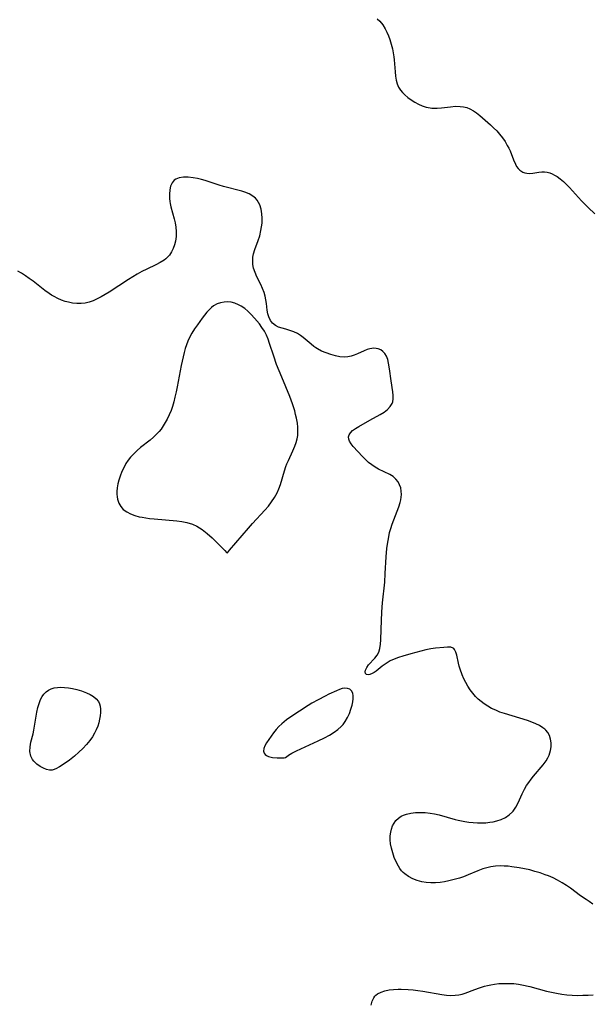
# Model space of a CAD drawing. Header units: metres. Extents: x 1073367 to 1082519, y 1569854 to 1574957.
# Tile 564 of 656: x 1078397 to 1078594, y 1573249 to 1573586. Entities that reach past the tile are written whole.
import ezdxf

# ---------------------------------------------------------------- set-up
doc = ezdxf.new("R2010")
doc.units = ezdxf.units.M
doc.layers.add('CGG_CurvaNivelLidar_v1', color=253, linetype='Continuous', lineweight=30)

msp = doc.modelspace()

# ---------------------------------------------------------------- linework, layer by layer
at = {"layer": 'CGG_CurvaNivelLidar_v1'}
for p, q in [((1078519.8336, 1573586.4627, 71.5), (1078520.756, 1573585.6415, 71.5)), ((1078520.756, 1573585.6415, 71.5), (1078521.743, 1573584.433, 71.5)), ((1078521.743, 1573584.433, 71.5), (1078522.5845, 1573583.0549, 71.5)), ((1078522.5845, 1573583.0549, 71.5), (1078523.1652, 1573581.8703, 71.5)), ((1078523.1652, 1573581.8703, 71.5), (1078523.6841, 1573580.6262, 71.5)), ((1078523.6841, 1573580.6262, 71.5), (1078524.1533, 1573579.339, 71.5)), ((1078524.1533, 1573579.339, 71.5), (1078524.6501, 1573577.7876, 71.5)), ((1078524.6501, 1573577.7876, 71.5), (1078525.0762, 1573576.2051, 71.5)), ((1078525.0762, 1573576.2051, 71.5), (1078525.3684, 1573574.8464, 71.5)), ((1078525.3684, 1573574.8464, 71.5), (1078525.5883, 1573573.4764, 71.5)), ((1078525.5883, 1573573.4764, 71.5), (1078525.7094, 1573572.3805, 71.5)), ((1078525.7094, 1573572.3805, 71.5), (1078525.9954, 1573568.2644, 71.5)), ((1078525.9954, 1573568.2644, 71.5), (1078526.1417, 1573566.8041, 71.5)), ((1078526.1417, 1573566.8041, 71.5), (1078526.3663, 1573565.4441, 71.5)), ((1078526.3663, 1573565.4441, 71.5), (1078526.7266, 1573564.1525, 71.5)), ((1078526.7266, 1573564.1525, 71.5), (1078527.2012, 1573563.0728, 71.5)), ((1078527.2012, 1573563.0728, 71.5), (1078527.8164, 1573562.0673, 71.5)), ((1078527.8164, 1573562.0673, 71.5), (1078528.5131, 1573561.1911, 71.5)), ((1078528.5131, 1573561.1911, 71.5), (1078529.3052, 1573560.3818, 71.5)), ((1078529.3052, 1573560.3818, 71.5), (1078530.3639, 1573559.4876, 71.5)), ((1078530.3639, 1573559.4876, 71.5), (1078531.509, 1573558.6747, 71.5)), ((1078531.509, 1573558.6747, 71.5), (1078532.7167, 1573557.9373, 71.5)), ((1078532.7167, 1573557.9373, 71.5), (1078533.9912, 1573557.2658, 71.5)), ((1078533.9912, 1573557.2658, 71.5), (1078535.3016, 1573556.6899, 71.5)), ((1078535.3016, 1573556.6899, 71.5), (1078536.6421, 1573556.234, 71.5)), ((1078536.6421, 1573556.234, 71.5), (1078538.0092, 1573555.9292, 71.5)), ((1078538.0092, 1573555.9292, 71.5), (1078538.5383, 1573555.8604, 71.5)), ((1078538.5383, 1573555.8604, 71.5), (1078538.8427, 1573555.8342, 71.5)), ((1078538.8427, 1573555.8342, 71.5), (1078540.3604, 1573555.8251, 71.5)), ((1078540.3604, 1573555.8251, 71.5), (1078541.8949, 1573555.9582, 71.5)), ((1078541.8949, 1573555.9582, 71.5), (1078544.9841, 1573556.3589, 71.5)), ((1078544.9841, 1573556.3589, 71.5), (1078546.6336, 1573556.4934, 71.5)), ((1078546.6336, 1573556.4934, 71.5), (1078548.2612, 1573556.4708, 71.5)), ((1078548.2612, 1573556.4708, 71.5), (1078549.4313, 1573556.3124, 71.5)), ((1078549.4313, 1573556.3124, 71.5), (1078550.5682, 1573556.0243, 71.5)), ((1078550.5682, 1573556.0243, 71.5), (1078551.6594, 1573555.602, 71.5)), ((1078551.6594, 1573555.602, 71.5), (1078552.8121, 1573554.9732, 71.5)), ((1078552.8121, 1573554.9732, 71.5), (1078553.9171, 1573554.2132, 71.5)), ((1078553.9171, 1573554.2132, 71.5), (1078554.999, 1573553.3631, 71.5)), ((1078554.999, 1573553.3631, 71.5), (1078556.9031, 1573551.7361, 71.5)), ((1078556.9031, 1573551.7361, 71.5), (1078558.6343, 1573550.1727, 71.5)), ((1078558.6343, 1573550.1727, 71.5), (1078559.736, 1573549.1278, 71.5)), ((1078559.736, 1573549.1278, 71.5), (1078560.8023, 1573548.0482, 71.5)), ((1078560.8023, 1573548.0482, 71.5), (1078561.8113, 1573546.9214, 71.5)), ((1078561.8113, 1573546.9214, 71.5), (1078562.7785, 1573545.6893, 71.5)), ((1078562.7785, 1573545.6893, 71.5), (1078563.6577, 1573544.4052, 71.5)), ((1078563.6577, 1573544.4052, 71.5), (1078564.4452, 1573543.0824, 71.5)), ((1078564.4452, 1573543.0824, 71.5), (1078564.9312, 1573542.1543, 71.5)), ((1078564.9312, 1573542.1543, 71.5), (1078565.3692, 1573541.2189, 71.5)), ((1078565.3692, 1573541.2189, 71.5), (1078566.6089, 1573538.0942, 71.5)), ((1078566.6089, 1573538.0942, 71.5), (1078567.2341, 1573536.6682, 71.5)), ((1078567.2341, 1573536.6682, 71.5), (1078567.6501, 1573535.9097, 71.5)), ((1078567.6501, 1573535.9097, 71.5), (1078568.1155, 1573535.2286, 71.5)), ((1078568.1155, 1573535.2286, 71.5), (1078568.7142, 1573534.5709, 71.5)), ((1078568.7142, 1573534.5709, 71.5), (1078569.7356, 1573533.88, 71.5)), ((1078569.7356, 1573533.88, 71.5), (1078570.4031, 1573533.6462, 71.5)), ((1078570.4031, 1573533.6462, 71.5), (1078571.1121, 1573533.5247, 71.5)), ((1078571.1121, 1573533.5247, 71.5), (1078572.1187, 1573533.5071, 71.5)), ((1078572.1187, 1573533.5071, 71.5), (1078573.1573, 1573533.6099, 71.5)), ((1078573.1573, 1573533.6099, 71.5), (1078575.2309, 1573533.9635, 71.5)), ((1078575.2309, 1573533.9635, 71.5), (1078576.2627, 1573534.0879, 71.5)), ((1078576.2627, 1573534.0879, 71.5), (1078577.2053, 1573534.0924, 71.5)), ((1078577.2053, 1573534.0924, 71.5), (1078578.1522, 1573533.9643, 71.5)), ((1078578.1522, 1573533.9643, 71.5), (1078578.9745, 1573533.7291, 71.5)), ((1078578.9745, 1573533.7291, 71.5), (1078579.7921, 1573533.3933, 71.5)), ((1078579.7921, 1573533.3933, 71.5), (1078580.6573, 1573532.9466, 71.5)), ((1078449.542, 1573530.2752, 71), (1078449.0484, 1573529.1363, 71)), ((1078450.2578, 1573531.1699, 71), (1078449.542, 1573530.2752, 71)), ((1078450.7926, 1573531.5495, 71), (1078450.2578, 1573531.1699, 71)), ((1078452.0193, 1573532.0001, 71), (1078450.7926, 1573531.5495, 71)), ((1078453.4604, 1573532.1788, 71), (1078452.0193, 1573532.0001, 71)), ((1078455.0514, 1573532.1578, 71), (1078453.4604, 1573532.1788, 71)), ((1078456.7413, 1573531.9906, 71), (1078455.0514, 1573532.1578, 71)), ((1078458.3078, 1573531.7355, 71), (1078456.7413, 1573531.9906, 71)), ((1078459.5875, 1573531.4394, 71), (1078458.3078, 1573531.7355, 71)), ((1078460.8799, 1573531.0759, 71), (1078459.5875, 1573531.4394, 71)), ((1078465.7509, 1573529.515, 71), (1078460.8799, 1573531.0759, 71)), ((1078580.6573, 1573532.9466, 71.5), (1078581.5158, 1573532.4171, 71.5)), ((1078581.5158, 1573532.4171, 71.5), (1078582.6125, 1573531.6178, 71.5)), ((1078582.6125, 1573531.6178, 71.5), (1078583.6855, 1573530.7131, 71.5)), ((1078583.6855, 1573530.7131, 71.5), (1078584.7326, 1573529.7219, 71.5)), ((1078448.7473, 1573527.8192, 71), (1078448.6224, 1573526.3768, 71)), ((1078449.0484, 1573529.1363, 71), (1078448.7473, 1573527.8192, 71)), ((1078467.2384, 1573529.0698, 71), (1078465.7509, 1573529.515, 71)), ((1078473.429, 1573527.4174, 71), (1078467.2384, 1573529.0698, 71)), ((1078474.4388, 1573527.0935, 71), (1078473.429, 1573527.4174, 71)), ((1078475.9471, 1573526.4925, 71), (1078474.4388, 1573527.0935, 71)), ((1078584.7326, 1573529.7219, 71.5), (1078585.7664, 1573528.647, 71.5)), ((1078585.7664, 1573528.647, 71.5), (1078589.8382, 1573524.1134, 71.5)), ((1078448.6224, 1573526.3768, 71), (1078448.6697, 1573524.8523, 71)), ((1078448.6697, 1573524.8523, 71), (1078448.7879, 1573523.8732, 71)), ((1078448.7879, 1573523.8732, 71), (1078448.9114, 1573523.1691, 71)), ((1078477.2869, 1573525.7322, 71), (1078475.9471, 1573526.4925, 71)), ((1078478.0969, 1573525.0675, 71), (1078477.2869, 1573525.7322, 71)), ((1078478.7768, 1573524.2913, 71), (1078478.0969, 1573525.0675, 71)), ((1078479.2285, 1573523.5717, 71), (1078478.7768, 1573524.2913, 71)), ((1078479.588, 1573522.7894, 71), (1078479.2285, 1573523.5717, 71)), ((1078589.8382, 1573524.1134, 71.5), (1078592.1116, 1573521.8221, 71.5)), ((1078448.9114, 1573523.1691, 71), (1078449.1561, 1573522.0794, 71)), ((1078449.1561, 1573522.0794, 71), (1078450.2835, 1573517.9563, 71)), ((1078480.0461, 1573521.2204, 71), (1078479.588, 1573522.7894, 71)), ((1078480.2951, 1573519.7037, 71), (1078480.0461, 1573521.2204, 71)), ((1078592.1116, 1573521.8221, 71.5), (1078594.484, 1573519.6024, 71.5)), ((1078450.2835, 1573517.9563, 71), (1078450.6072, 1573516.5606, 71)), ((1078450.6072, 1573516.5606, 71), (1078450.8523, 1573515.0844, 71)), ((1078480.4081, 1573518.1195, 71), (1078480.2951, 1573519.7037, 71)), ((1078480.3786, 1573516.4951, 71), (1078480.4081, 1573518.1195, 71)), ((1078450.8523, 1573515.0844, 71), (1078450.9833, 1573513.611, 71)), ((1078450.9833, 1573513.611, 71), (1078450.974, 1573511.928, 71)), ((1078479.5967, 1573512.1615, 71), (1078480.0312, 1573513.9264, 71)), ((1078480.0312, 1573513.9264, 71), (1078480.2491, 1573515.2107, 71)), ((1078480.2491, 1573515.2107, 71), (1078480.3786, 1573516.4951, 71)), ((1078450.7696, 1573510.2945, 71), (1078450.4338, 1573508.9904, 71)), ((1078450.974, 1573511.928, 71), (1078450.7696, 1573510.2945, 71)), ((1078477.9658, 1573507.4352, 71), (1078479.0769, 1573510.5297, 71)), ((1078479.0769, 1573510.5297, 71), (1078479.5967, 1573512.1615, 71)), ((1078449.3562, 1573506.5878, 71), (1078448.6331, 1573505.5185, 71)), ((1078449.9584, 1573507.7506, 71), (1078449.3562, 1573506.5878, 71)), ((1078450.4338, 1573508.9904, 71), (1078449.9584, 1573507.7506, 71)), ((1078477.5198, 1573505.9458, 71), (1078477.9658, 1573507.4352, 71)), ((1078446.8328, 1573503.7812, 71), (1078445.4799, 1573502.9244, 71)), ((1078447.3876, 1573504.2138, 71), (1078446.8328, 1573503.7812, 71)), ((1078448.153, 1573504.9457, 71), (1078447.3876, 1573504.2138, 71)), ((1078448.6331, 1573505.5185, 71), (1078448.153, 1573504.9457, 71)), ((1078477.1905, 1573503.5785, 71), (1078477.2888, 1573504.7625, 71)), ((1078477.252, 1573502.2995, 71), (1078477.1905, 1573503.5785, 71)), ((1078477.2888, 1573504.7625, 71), (1078477.5198, 1573505.9458, 71)), ((1078397.925, 1573499.3109, 71), (1078396.7446, 1573499.9845, 71)), ((1078439.1433, 1573499.8629, 71), (1078437.6165, 1573499.0164, 71)), ((1078440.8685, 1573500.7167, 71), (1078439.1433, 1573499.8629, 71)), ((1078444.0061, 1573502.1641, 71), (1078440.8685, 1573500.7167, 71)), ((1078445.4799, 1573502.9244, 71), (1078444.0061, 1573502.1641, 71)), ((1078477.4866, 1573501.0462, 71), (1078477.252, 1573502.2995, 71)), ((1078477.9907, 1573499.5536, 71), (1078477.4866, 1573501.0462, 71)), ((1078399.2845, 1573498.4418, 71), (1078397.925, 1573499.3109, 71)), ((1078400.6091, 1573497.5076, 71), (1078399.2845, 1573498.4418, 71)), ((1078401.9099, 1573496.53, 71), (1078400.6091, 1573497.5076, 71)), ((1078405.9066, 1573493.4307, 71), (1078401.9099, 1573496.53, 71)), ((1078434.6083, 1573497.1504, 71), (1078428.0139, 1573492.803, 71)), ((1078436.1066, 1573498.1054, 71), (1078434.6083, 1573497.1504, 71)), ((1078437.6165, 1573499.0164, 71), (1078436.1066, 1573498.1054, 71)), ((1078478.6497, 1573498.0895, 71), (1078477.9907, 1573499.5536, 71)), ((1078479.9712, 1573495.4206, 71), (1078478.6497, 1573498.0895, 71)), ((1078407.4132, 1573492.3493, 71), (1078405.9066, 1573493.4307, 71)), ((1078480.5863, 1573494.0875, 71), (1078479.9712, 1573495.4206, 71)), ((1078481.106, 1573492.7291, 71), (1078480.5863, 1573494.0875, 71)), ((1078408.2518, 1573491.7991, 71), (1078407.4132, 1573492.3493, 71)), ((1078409.1076, 1573491.2884, 71), (1078408.2518, 1573491.7991, 71)), ((1078410.3628, 1573490.643, 71), (1078409.1076, 1573491.2884, 71)), ((1078411.653, 1573490.0927, 71), (1078410.3628, 1573490.643, 71)), ((1078412.9692, 1573489.6359, 71), (1078411.653, 1573490.0927, 71)), ((1078414.0271, 1573489.3417, 71), (1078412.9692, 1573489.6359, 71)), ((1078422.5368, 1573489.8848, 71), (1078421.1739, 1573489.414, 71)), ((1078423.9296, 1573490.4938, 71), (1078422.5368, 1573489.8848, 71)), ((1078425.304, 1573491.1987, 71), (1078423.9296, 1573490.4938, 71)), ((1078426.6643, 1573491.975, 71), (1078425.304, 1573491.1987, 71)), ((1078428.0139, 1573492.803, 71), (1078426.6643, 1573491.975, 71)), ((1078481.452, 1573491.4864, 71), (1078481.106, 1573492.7291, 71)), ((1078481.7007, 1573490.2289, 71), (1078481.452, 1573491.4864, 71)), ((1078481.8764, 1573488.9758, 71), (1078481.7007, 1573490.2289, 71)), ((1078415.482, 1573489.0451, 71), (1078414.0271, 1573489.3417, 71)), ((1078416.9429, 1573488.8866, 71), (1078415.482, 1573489.0451, 71)), ((1078418.4022, 1573488.893, 71), (1078416.9429, 1573488.8866, 71)), ((1078419.7943, 1573489.076, 71), (1078418.4022, 1573488.893, 71)), ((1078421.1739, 1573489.414, 71), (1078419.7943, 1573489.076, 71)), ((1078462.3431, 1573486.8966, 71), (1078461.4964, 1573485.9723, 71)), ((1078463.0255, 1573487.5416, 71), (1078462.3431, 1573486.8966, 71)), ((1078463.7466, 1573488.0966, 71), (1078463.0255, 1573487.5416, 71)), ((1078465.0346, 1573488.7788, 71), (1078463.7466, 1573488.0966, 71)), ((1078466.1779, 1573489.1708, 71), (1078465.0346, 1573488.7788, 71)), ((1078467.3726, 1573489.4099, 71), (1078466.1779, 1573489.1708, 71)), ((1078468.5978, 1573489.4743, 71), (1078467.3726, 1573489.4099, 71)), ((1078469.8648, 1573489.3387, 71), (1078468.5978, 1573489.4743, 71)), ((1078471.1236, 1573489.0178, 71), (1078469.8648, 1573489.3387, 71)), ((1078472.354, 1573488.5325, 71), (1078471.1236, 1573489.0178, 71)), ((1078473.2868, 1573488.0399, 71), (1078472.354, 1573488.5325, 71)), ((1078474.4516, 1573487.2359, 71), (1078473.2868, 1573488.0399, 71)), ((1078475.559, 1573486.2907, 71), (1078474.4516, 1573487.2359, 71)), ((1078476.7209, 1573485.1462, 71), (1078475.559, 1573486.2907, 71)), ((1078482.143, 1573486.6171, 71), (1078481.8764, 1573488.9758, 71)), ((1078482.3576, 1573485.4395, 71), (1078482.143, 1573486.6171, 71)), ((1078459.8529, 1573483.8921, 71), (1078458.2346, 1573481.6317, 71)), ((1078460.6682, 1573484.9631, 71), (1078459.8529, 1573483.8921, 71)), ((1078461.4964, 1573485.9723, 71), (1078460.6682, 1573484.9631, 71)), ((1078477.8393, 1573483.9183, 71), (1078476.7209, 1573485.1462, 71)), ((1078479.4727, 1573481.9274, 71), (1078477.8393, 1573483.9183, 71)), ((1078482.6858, 1573484.3337, 71), (1078482.3576, 1573485.4395, 71)), ((1078483.2631, 1573483.154, 71), (1078482.6858, 1573484.3337, 71)), ((1078484.0317, 1573482.1553, 71), (1078483.2631, 1573483.154, 71)), ((1078457.2732, 1573480.2152, 71), (1078456.3622, 1573478.7567, 71)), ((1078458.2346, 1573481.6317, 71), (1078457.2732, 1573480.2152, 71)), ((1078480.3718, 1573480.6988, 71), (1078479.4727, 1573481.9274, 71)), ((1078481.1908, 1573479.4254, 71), (1078480.3718, 1573480.6988, 71)), ((1078481.9005, 1573478.0968, 71), (1078481.1908, 1573479.4254, 71)), ((1078484.9745, 1573481.3863, 71), (1078484.0317, 1573482.1553, 71)), ((1078486.0579, 1573480.8796, 71), (1078484.9745, 1573481.3863, 71)), ((1078487.2581, 1573480.5201, 71), (1078486.0579, 1573480.8796, 71)), ((1078488.537, 1573480.1811, 71), (1078487.2581, 1573480.5201, 71)), ((1078489.9235, 1573479.7402, 71), (1078488.537, 1573480.1811, 71)), ((1078491.3191, 1573479.2022, 71), (1078489.9235, 1573479.7402, 71)), ((1078454.9993, 1573476.0392, 71), (1078454.5225, 1573474.8018, 71)), ((1078455.5412, 1573477.2399, 71), (1078454.9993, 1573476.0392, 71)), ((1078456.3622, 1573478.7567, 71), (1078455.5412, 1573477.2399, 71)), ((1078482.4906, 1573476.6837, 71), (1078481.9005, 1573478.0968, 71)), ((1078482.9929, 1573475.2198, 71), (1078482.4906, 1573476.6837, 71)), ((1078492.5005, 1573478.6608, 71), (1078491.3191, 1573479.2022, 71)), ((1078493.6239, 1573478.0139, 71), (1078492.5005, 1573478.6608, 71)), ((1078494.5327, 1573477.3436, 71), (1078493.6239, 1573478.0139, 71)), ((1078497.2071, 1573474.9959, 71), (1078494.5327, 1573477.3436, 71)), ((1078454.1002, 1573473.5352, 71), (1078453.6939, 1573472.1373, 71)), ((1078454.5225, 1573474.8018, 71), (1078454.1002, 1573473.5352, 71)), ((1078484.3785, 1573470.9133, 71), (1078482.9929, 1573475.2198, 71)), ((1078498.188, 1573474.2076, 71), (1078497.2071, 1573474.9959, 71)), ((1078498.7916, 1573473.7742, 71), (1078498.188, 1573474.2076, 71)), ((1078499.4212, 1573473.3724, 71), (1078498.7916, 1573473.7742, 71)), ((1078500.8154, 1573472.626, 71), (1078499.4212, 1573473.3724, 71)), ((1078515.3801, 1573472.7379, 71), (1078513.1427, 1573471.6994, 71)), ((1078516.3734, 1573473.1275, 71), (1078515.3801, 1573472.7379, 71)), ((1078517.367, 1573473.4189, 71), (1078516.3734, 1573473.1275, 71)), ((1078518.6542, 1573473.5965, 71), (1078517.367, 1573473.4189, 71)), ((1078519.4474, 1573473.5632, 71), (1078518.6542, 1573473.5965, 71)), ((1078520.2056, 1573473.4078, 71), (1078519.4474, 1573473.5632, 71)), ((1078521.0718, 1573473.0453, 71), (1078520.2056, 1573473.4078, 71)), ((1078521.8408, 1573472.507, 71), (1078521.0718, 1573473.0453, 71)), ((1078453.3309, 1573470.719, 71), (1078452.6683, 1573467.6752, 71)), ((1078453.6939, 1573472.1373, 71), (1078453.3309, 1573470.719, 71)), ((1078485.4003, 1573468.0938, 71), (1078484.3785, 1573470.9133, 71)), ((1078502.3527, 1573471.9786, 71), (1078500.8154, 1573472.626, 71)), ((1078503.936, 1573471.4487, 71), (1078502.3527, 1573471.9786, 71)), ((1078505.5292, 1573471.0221, 71), (1078503.936, 1573471.4487, 71)), ((1078507.0873, 1573470.7114, 71), (1078505.5292, 1573471.0221, 71)), ((1078508.6308, 1573470.5894, 71), (1078507.0873, 1573470.7114, 71)), ((1078509.7705, 1573470.6703, 71), (1078508.6308, 1573470.5894, 71)), ((1078510.8945, 1573470.8888, 71), (1078509.7705, 1573470.6703, 71)), ((1078511.9896, 1573471.2251, 71), (1078510.8945, 1573470.8888, 71)), ((1078513.1427, 1573471.6994, 71), (1078511.9896, 1573471.2251, 71)), ((1078522.4883, 1573471.8056, 71), (1078521.8408, 1573472.507, 71)), ((1078523.0457, 1573470.848, 71), (1078522.4883, 1573471.8056, 71)), ((1078523.4615, 1573469.741, 71), (1078523.0457, 1573470.848, 71)), ((1078523.7737, 1573468.5221, 71), (1078523.4615, 1573469.741, 71)), ((1078452.6683, 1573467.6752, 71), (1078451.3366, 1573460.3566, 71)), ((1078487.1677, 1573463.6923, 71), (1078485.4003, 1573468.0938, 71)), ((1078524.1105, 1573466.603, 71), (1078523.7737, 1573468.5221, 71)), ((1078524.6619, 1573462.4765, 71), (1078524.1105, 1573466.603, 71)), ((1078489.9581, 1573457.0666, 71), (1078487.1677, 1573463.6923, 71)), ((1078451.3366, 1573460.3566, 71), (1078450.9686, 1573458.6217, 71)), ((1078525.2183, 1573458.6471, 71), (1078524.6619, 1573462.4765, 71)), ((1078450.5568, 1573456.9038, 71), (1078450.1069, 1573455.2055, 71)), ((1078450.9686, 1573458.6217, 71), (1078450.5568, 1573456.9038, 71)), ((1078490.8748, 1573454.5511, 71), (1078489.9581, 1573457.0666, 71)), ((1078525.2093, 1573455.2574, 71), (1078525.3621, 1573456.3152, 71)), ((1078525.3451, 1573457.4483, 71), (1078525.2183, 1573458.6471, 71)), ((1078525.3621, 1573456.3152, 71), (1078525.3451, 1573457.4483, 71)), ((1078449.6512, 1573453.6511, 71), (1078449.2065, 1573452.3312, 71)), ((1078450.1069, 1573455.2055, 71), (1078449.6512, 1573453.6511, 71)), ((1078491.5856, 1573452.2004, 71), (1078490.8748, 1573454.5511, 71)), ((1078522.2102, 1573451.7369, 71), (1078523.3909, 1573452.6257, 71)), ((1078523.3909, 1573452.6257, 71), (1078524.3552, 1573453.6034, 71)), ((1078524.3552, 1573453.6034, 71), (1078525.0222, 1573454.6965, 71)), ((1078525.0222, 1573454.6965, 71), (1078525.2093, 1573455.2574, 71)), ((1078447.8863, 1573449.2887, 71), (1078447.2486, 1573448.1152, 71)), ((1078448.5911, 1573450.7858, 71), (1078447.8863, 1573449.2887, 71)), ((1078449.2065, 1573452.3312, 71), (1078448.5911, 1573450.7858, 71)), ((1078491.9127, 1573450.9336, 71), (1078491.5856, 1573452.2004, 71)), ((1078492.1947, 1573449.6685, 71), (1078491.9127, 1573450.9336, 71)), ((1078492.4944, 1573447.9444, 71), (1078492.1947, 1573449.6685, 71)), ((1078517.3131, 1573448.9788, 71), (1078520.8795, 1573450.9165, 71)), ((1078520.8795, 1573450.9165, 71), (1078522.2102, 1573451.7369, 71)), ((1078445.7762, 1573445.9056, 71), (1078445.1017, 1573445.082, 71)), ((1078446.5475, 1573446.9848, 71), (1078445.7762, 1573445.9056, 71)), ((1078447.2486, 1573448.1152, 71), (1078446.5475, 1573446.9848, 71)), ((1078492.6511, 1573446.5353, 71), (1078492.4944, 1573447.9444, 71)), ((1078492.7025, 1573445.1405, 71), (1078492.6511, 1573446.5353, 71)), ((1078511.4203, 1573445.4066, 71), (1078512.3843, 1573446.1308, 71)), ((1078512.3843, 1573446.1308, 71), (1078513.5453, 1573446.8486, 71)), ((1078513.5453, 1573446.8486, 71), (1078517.3131, 1573448.9788, 71)), ((1078443.2242, 1573443.1923, 71), (1078442.0008, 1573442.1512, 71)), ((1078444.3803, 1573444.2973, 71), (1078443.2242, 1573443.1923, 71)), ((1078445.1017, 1573445.082, 71), (1078444.3803, 1573444.2973, 71)), ((1078492.0729, 1573441.2882, 71), (1078492.404, 1573442.5176, 71)), ((1078492.404, 1573442.5176, 71), (1078492.6195, 1573443.7641, 71)), ((1078492.6195, 1573443.7641, 71), (1078492.7025, 1573445.1405, 71)), ((1078510.0589, 1573443.2408, 71), (1078510.2589, 1573443.9706, 71)), ((1078510.1153, 1573442.489, 71), (1078510.0589, 1573443.2408, 71)), ((1078510.3654, 1573441.7861, 71), (1078510.1153, 1573442.489, 71)), ((1078510.2589, 1573443.9706, 71), (1078510.6661, 1573444.6325, 71)), ((1078510.6661, 1573444.6325, 71), (1078511.4203, 1573445.4066, 71)), ((1078438.7571, 1573439.6146, 71), (1078437.5533, 1573438.5843, 71)), ((1078442.0008, 1573442.1512, 71), (1078438.7571, 1573439.6146, 71)), ((1078490.9632, 1573438.4303, 71), (1078491.6504, 1573440.0741, 71)), ((1078491.6504, 1573440.0741, 71), (1078492.0729, 1573441.2882, 71)), ((1078510.9087, 1573440.8742, 71), (1078510.3654, 1573441.7861, 71)), ((1078511.635, 1573439.9505, 71), (1078510.9087, 1573440.8742, 71)), ((1078514.835, 1573436.4836, 71), (1078511.635, 1573439.9505, 71)), ((1078435.3593, 1573436.3156, 71), (1078434.5211, 1573435.2231, 71)), ((1078436.4138, 1573437.487, 71), (1078435.3593, 1573436.3156, 71)), ((1078437.5533, 1573438.5843, 71), (1078436.4138, 1573437.487, 71)), ((1078489.4437, 1573435.1539, 71), (1078490.9632, 1573438.4303, 71)), ((1078515.853, 1573435.4578, 71), (1078514.835, 1573436.4836, 71)), ((1078433.0916, 1573432.8835, 71), (1078432.3707, 1573431.3516, 71)), ((1078433.765, 1573434.0762, 71), (1078433.0916, 1573432.8835, 71)), ((1078434.5211, 1573435.2231, 71), (1078433.765, 1573434.0762, 71)), ((1078488.0806, 1573431.6598, 71), (1078488.5645, 1573433.0503, 71)), ((1078488.5645, 1573433.0503, 71), (1078488.9283, 1573433.9726, 71)), ((1078488.9283, 1573433.9726, 71), (1078489.4437, 1573435.1539, 71)), ((1078516.9308, 1573434.4737, 71), (1078515.853, 1573435.4578, 71)), ((1078517.9897, 1573433.6317, 71), (1078516.9308, 1573434.4737, 71)), ((1078519.1335, 1573432.8619, 71), (1078517.9897, 1573433.6317, 71)), ((1078520.3298, 1573432.188, 71), (1078519.1335, 1573432.8619, 71)), ((1078524.1756, 1573430.3819, 71), (1078520.3298, 1573432.188, 71)), ((1078431.7582, 1573429.7869, 71), (1078431.3147, 1573428.455, 71)), ((1078432.3707, 1573431.3516, 71), (1078431.7582, 1573429.7869, 71)), ((1078486.6808, 1573426.9752, 71), (1078488.0806, 1573431.6598, 71)), ((1078525.3371, 1573429.6582, 71), (1078524.1756, 1573430.3819, 71)), ((1078526.2685, 1573428.8114, 71), (1078525.3371, 1573429.6582, 71)), ((1078527.0273, 1573427.8097, 71), (1078526.2685, 1573428.8114, 71)), ((1078430.6964, 1573425.8094, 71), (1078430.5738, 1573424.5142, 71)), ((1078430.9532, 1573427.1262, 71), (1078430.6964, 1573425.8094, 71)), ((1078431.3147, 1573428.455, 71), (1078430.9532, 1573427.1262, 71)), ((1078485.5536, 1573424.0547, 71), (1078486.1499, 1573425.4461, 71)), ((1078486.1499, 1573425.4461, 71), (1078486.6808, 1573426.9752, 71)), ((1078527.5412, 1573426.815, 71), (1078527.0273, 1573427.8097, 71)), ((1078527.904, 1573425.7395, 71), (1078527.5412, 1573426.815, 71)), ((1078528.1101, 1573424.6025, 71), (1078527.904, 1573425.7395, 71)), ((1078430.5738, 1573424.5142, 71), (1078430.5849, 1573423.652, 71)), ((1078430.5849, 1573423.652, 71), (1078430.6912, 1573422.748, 71)), ((1078430.6912, 1573422.748, 71), (1078430.885, 1573421.8718, 71)), ((1078483.6781, 1573420.9527, 71), (1078484.6879, 1573422.4679, 71)), ((1078484.6879, 1573422.4679, 71), (1078485.5536, 1573424.0547, 71)), ((1078527.9366, 1573421.7101, 71), (1078528.0832, 1573422.5936, 71)), ((1078528.0832, 1573422.5936, 71), (1078528.1537, 1573423.5304, 71)), ((1078528.1537, 1573423.5304, 71), (1078528.1101, 1573424.6025, 71)), ((1078430.885, 1573421.8718, 71), (1078431.3412, 1573420.5705, 71)), ((1078431.3412, 1573420.5705, 71), (1078431.9858, 1573419.39, 71)), ((1078431.9858, 1573419.39, 71), (1078432.8376, 1573418.38, 71)), ((1078481.4015, 1573418.1682, 71), (1078482.5542, 1573419.5, 71)), ((1078482.5542, 1573419.5, 71), (1078483.6781, 1573420.9527, 71)), ((1078526.71, 1573417.8139, 71), (1078527.2646, 1573419.3249, 71)), ((1078527.2646, 1573419.3249, 71), (1078527.7249, 1573420.8183, 71)), ((1078527.7249, 1573420.8183, 71), (1078527.9366, 1573421.7101, 71)), ((1078432.8376, 1573418.38, 71), (1078434.0001, 1573417.5254, 71)), ((1078434.0001, 1573417.5254, 71), (1078435.366, 1573416.8515, 71)), ((1078435.366, 1573416.8515, 71), (1078436.7819, 1573416.3272, 71)), ((1078436.7819, 1573416.3272, 71), (1078438.2973, 1573415.9055, 71)), ((1078438.2973, 1573415.9055, 71), (1078439.258, 1573415.7034, 71)), ((1078439.258, 1573415.7034, 71), (1078441.7953, 1573415.3126, 71)), ((1078441.7953, 1573415.3126, 71), (1078443.3793, 1573415.1297, 71)), ((1078477.1031, 1573413.5351, 71), (1078481.4015, 1573418.1682, 71)), ((1078525.5133, 1573414.8038, 71), (1078526.71, 1573417.8139, 71)), ((1078443.3793, 1573415.1297, 71), (1078451.1542, 1573414.4823, 71)), ((1078451.1542, 1573414.4823, 71), (1078452.8945, 1573414.2872, 71)), ((1078452.8945, 1573414.2872, 71), (1078454.6521, 1573413.9667, 71)), ((1078454.6521, 1573413.9667, 71), (1078456.5215, 1573413.3637, 71)), ((1078456.5215, 1573413.3637, 71), (1078458.0828, 1573412.6296, 71)), ((1078458.0828, 1573412.6296, 71), (1078458.9998, 1573412.0895, 71)), ((1078458.9998, 1573412.0895, 71), (1078459.8364, 1573411.5233, 71)), ((1078469.2698, 1573404.4228, 71), (1078475.7082, 1573411.9528, 71)), ((1078475.7082, 1573411.9528, 71), (1078477.1031, 1573413.5351, 71)), ((1078524.5063, 1573411.8976, 71), (1078524.9544, 1573413.295, 71)), ((1078524.9544, 1573413.295, 71), (1078525.5133, 1573414.8038, 71)), ((1078459.8364, 1573411.5233, 71), (1078461.6086, 1573410.1248, 71)), ((1078461.6086, 1573410.1248, 71), (1078463.2609, 1573408.6245, 71)), ((1078463.2609, 1573408.6245, 71), (1078467.6247, 1573404.274, 71)), ((1078523.3545, 1573406.5204, 71), (1078523.7905, 1573409.0305, 71)), ((1078523.7905, 1573409.0305, 71), (1078524.1183, 1573410.4746, 71)), ((1078524.1183, 1573410.4746, 71), (1078524.5063, 1573411.8976, 71)), ((1078523.1551, 1573405.019, 71), (1078523.3545, 1573406.5204, 71)), ((1078467.6247, 1573404.274, 71), (1078468.246, 1573403.6736, 71)), ((1078468.246, 1573403.6736, 71), (1078468.5, 1573403.478, 71)), ((1078468.5, 1573403.478, 71), (1078469.2698, 1573404.4228, 71)), ((1078522.6143, 1573396.3905, 71), (1078522.8893, 1573402.1342, 71)), ((1078522.8893, 1573402.1342, 71), (1078523.1551, 1573405.019, 71)), ((1078522.4309, 1573393.4823, 71), (1078522.6143, 1573396.3905, 71)), ((1078521.7181, 1573386.4299, 71), (1078522.4309, 1573393.4823, 71)), ((1078521.452, 1573383.2927, 71), (1078521.7181, 1573386.4299, 71)), ((1078521.1724, 1573377.2996, 71), (1078521.452, 1573383.2927, 71)), ((1078521.0708, 1573373.6929, 71), (1078521.1724, 1573377.2996, 71)), ((1078520.7958, 1573370.7804, 71), (1078520.9893, 1573372.185, 71)), ((1078520.9893, 1573372.185, 71), (1078521.0708, 1573373.6929, 71)), ((1078519.0483, 1573367.4549, 71), (1078519.8098, 1573368.4291, 71)), ((1078519.8098, 1573368.4291, 71), (1078520.4097, 1573369.5056, 71)), ((1078520.4097, 1573369.5056, 71), (1078520.7958, 1573370.7804, 71)), ((1078528.5975, 1573368.1331, 71), (1078527.105, 1573367.6645, 71)), ((1078531.4032, 1573368.949, 71), (1078528.5975, 1573368.1331, 71)), ((1078534.8273, 1573369.872, 71), (1078531.4032, 1573368.949, 71)), ((1078536.5769, 1573370.2819, 71), (1078534.8273, 1573369.872, 71)), ((1078538.2891, 1573370.6084, 71), (1078536.5769, 1573370.2819, 71)), ((1078539.8721, 1573370.8277, 71), (1078538.2891, 1573370.6084, 71)), ((1078542.7446, 1573371.149, 71), (1078539.8721, 1573370.8277, 71)), ((1078543.9821, 1573371.2301, 71), (1078542.7446, 1573371.149, 71)), ((1078545.0543, 1573371.1609, 71), (1078543.9821, 1573371.2301, 71)), ((1078545.9173, 1573370.8495, 71), (1078545.0543, 1573371.1609, 71)), ((1078546.1172, 1573370.7022, 71), (1078545.9173, 1573370.8495, 71)), ((1078546.3809, 1573370.4218, 71), (1078546.1172, 1573370.7022, 71)), ((1078546.8323, 1573369.5435, 71), (1078546.3809, 1573370.4218, 71)), ((1078547.1345, 1573368.4222, 71), (1078546.8323, 1573369.5435, 71)), ((1078547.6822, 1573365.7124, 71), (1078547.1345, 1573368.4222, 71)), ((1078516.2601, 1573364.1918, 71), (1078516.9175, 1573365.1069, 71)), ((1078516.9175, 1573365.1069, 71), (1078519.0483, 1573367.4549, 71)), ((1078522.9083, 1573365.6563, 71), (1078521.6077, 1573364.693, 71)), ((1078524.325, 1573366.5234, 71), (1078522.9083, 1573365.6563, 71)), ((1078525.6722, 1573367.1431, 71), (1078524.325, 1573366.5234, 71)), ((1078527.105, 1573367.6645, 71), (1078525.6722, 1573367.1431, 71)), ((1078547.9599, 1573364.6761, 71), (1078547.6822, 1573365.7124, 71)), ((1078515.7668, 1573362.7036, 71), (1078515.8557, 1573363.3258, 71)), ((1078515.8861, 1573362.1965, 71), (1078515.7668, 1573362.7036, 71)), ((1078515.8557, 1573363.3258, 71), (1078516.2601, 1573364.1918, 71)), ((1078516.2056, 1573361.863, 71), (1078515.8861, 1573362.1965, 71)), ((1078516.7197, 1573361.7524, 71), (1078516.2056, 1573361.863, 71)), ((1078517.3798, 1573361.8582, 71), (1078516.7197, 1573361.7524, 71)), ((1078518.135, 1573362.1623, 71), (1078517.3798, 1573361.8582, 71)), ((1078518.7808, 1573362.5374, 71), (1078518.135, 1573362.1623, 71)), ((1078519.4553, 1573363.0053, 71), (1078518.7808, 1573362.5374, 71)), ((1078521.6077, 1573364.693, 71), (1078519.4553, 1573363.0053, 71)), ((1078548.2973, 1573363.6141, 71), (1078547.9599, 1573364.6761, 71)), ((1078549.0105, 1573361.7171, 71), (1078548.2973, 1573363.6141, 71)), ((1078549.5801, 1573360.4044, 71), (1078549.0105, 1573361.7171, 71)), ((1078550.215, 1573359.1018, 71), (1078549.5801, 1573360.4044, 71)), ((1078550.9212, 1573357.8251, 71), (1078550.215, 1573359.1018, 71)), ((1078405.0206, 1573354.2497, 70.5), (1078405.6416, 1573355.1106, 70.5)), ((1078405.6416, 1573355.1106, 70.5), (1078406.3688, 1573355.8542, 70.5)), ((1078406.3688, 1573355.8542, 70.5), (1078407.2037, 1573356.461, 70.5)), ((1078407.2037, 1573356.461, 70.5), (1078408.1308, 1573356.9275, 70.5)), ((1078408.1308, 1573356.9275, 70.5), (1078409.1329, 1573357.2496, 70.5)), ((1078409.1329, 1573357.2496, 70.5), (1078410.2576, 1573357.4308, 70.5)), ((1078410.2576, 1573357.4308, 70.5), (1078411.4339, 1573357.4764, 70.5)), ((1078411.4339, 1573357.4764, 70.5), (1078412.6474, 1573357.4167, 70.5)), ((1078412.6474, 1573357.4167, 70.5), (1078414.0276, 1573357.2544, 70.5)), ((1078414.0276, 1573357.2544, 70.5), (1078415.4204, 1573357.0084, 70.5)), ((1078415.4204, 1573357.0084, 70.5), (1078416.9584, 1573356.6507, 70.5)), ((1078416.9584, 1573356.6507, 70.5), (1078418.4664, 1573356.2145, 70.5)), ((1078418.4664, 1573356.2145, 70.5), (1078420.201, 1573355.5869, 70.5)), ((1078420.201, 1573355.5869, 70.5), (1078421.4681, 1573354.9996, 70.5)), ((1078421.4681, 1573354.9996, 70.5), (1078422.6108, 1573354.3192, 70.5)), ((1078503.3364, 1573355.1128, 71), (1078501.9993, 1573354.464, 71)), ((1078505.87, 1573356.2636, 71), (1078503.3364, 1573355.1128, 71)), ((1078506.8937, 1573356.6875, 71), (1078505.87, 1573356.2636, 71)), ((1078507.8544, 1573357.0083, 71), (1078506.8937, 1573356.6875, 71)), ((1078508.7564, 1573357.1688, 71), (1078507.8544, 1573357.0083, 71)), ((1078509.6753, 1573357.103, 71), (1078508.7564, 1573357.1688, 71)), ((1078510.4738, 1573356.7878, 71), (1078509.6753, 1573357.103, 71)), ((1078511.0942, 1573356.2341, 71), (1078510.4738, 1573356.7878, 71)), ((1078511.475, 1573355.4886, 71), (1078511.0942, 1573356.2341, 71)), ((1078511.6594, 1573354.5758, 71), (1078511.475, 1573355.4886, 71)), ((1078551.7084, 1573356.5912, 71), (1078550.9212, 1573357.8251, 71)), ((1078552.5914, 1573355.4105, 71), (1078551.7084, 1573356.5912, 71)), ((1078553.5642, 1573354.2986, 71), (1078552.5914, 1573355.4105, 71)), ((1078403.5824, 1573350.4878, 70.5), (1078403.9803, 1573351.9388, 70.5)), ((1078403.9803, 1573351.9388, 70.5), (1078404.503, 1573353.2914, 70.5)), ((1078404.503, 1573353.2914, 70.5), (1078405.0206, 1573354.2497, 70.5)), ((1078422.6108, 1573354.3192, 70.5), (1078423.5848, 1573353.5312, 70.5)), ((1078423.5848, 1573353.5312, 70.5), (1078424.3333, 1573352.6126, 70.5)), ((1078424.3333, 1573352.6126, 70.5), (1078424.7043, 1573351.8486, 70.5)), ((1078424.7043, 1573351.8486, 70.5), (1078424.9358, 1573351.016, 70.5)), ((1078497.5028, 1573352.0274, 71), (1078496.1708, 1573351.2159, 71)), ((1078499.6132, 1573353.2205, 71), (1078497.5028, 1573352.0274, 71)), ((1078501.9993, 1573354.464, 71), (1078499.6132, 1573353.2205, 71)), ((1078510.8707, 1573349.9363, 71), (1078511.2796, 1573351.3449, 71)), ((1078511.2796, 1573351.3449, 71), (1078511.5294, 1573352.4719, 71)), ((1078511.5294, 1573352.4719, 71), (1078511.6683, 1573353.5412, 71)), ((1078511.6683, 1573353.5412, 71), (1078511.6594, 1573354.5758, 71)), ((1078554.4796, 1573353.3946, 71), (1078553.5642, 1573354.2986, 71)), ((1078555.4552, 1573352.5507, 71), (1078554.4796, 1573353.3946, 71)), ((1078556.4869, 1573351.7696, 71), (1078555.4552, 1573352.5507, 71)), ((1078557.7429, 1573350.9515, 71), (1078556.4869, 1573351.7696, 71)), ((1078402.4626, 1573344.1055, 70.5), (1078403.2675, 1573348.9689, 70.5)), ((1078403.2675, 1573348.9689, 70.5), (1078403.5824, 1573350.4878, 70.5)), ((1078425.029, 1573348.8227, 70.5), (1078424.9002, 1573347.6513, 70.5)), ((1078424.9358, 1573351.016, 70.5), (1078425.0523, 1573349.9489, 70.5)), ((1078425.0523, 1573349.9489, 70.5), (1078425.029, 1573348.8227, 70.5)), ((1078493.1951, 1573349.3035, 71), (1078490.2274, 1573347.3161, 71)), ((1078496.1708, 1573351.2159, 71), (1078493.1951, 1573349.3035, 71)), ((1078509.7069, 1573347.095, 71), (1078510.3499, 1573348.5063, 71)), ((1078510.3499, 1573348.5063, 71), (1078510.8707, 1573349.9363, 71)), ((1078559.0629, 1573350.2241, 71), (1078557.7429, 1573350.9515, 71)), ((1078560.4775, 1573349.5714, 71), (1078559.0629, 1573350.2241, 71)), ((1078561.9387, 1573348.9962, 71), (1078560.4775, 1573349.5714, 71)), ((1078563.433, 1573348.4794, 71), (1078561.9387, 1573348.9962, 71)), ((1078568.6985, 1573346.8951, 71), (1078563.433, 1573348.4794, 71)), ((1078424.4262, 1573345.3391, 70.5), (1078424.0652, 1573344.1738, 70.5)), ((1078424.701, 1573346.503, 70.5), (1078424.4262, 1573345.3391, 70.5)), ((1078424.9002, 1573347.6513, 70.5), (1078424.701, 1573346.503, 70.5)), ((1078487.1349, 1573344.9889, 71), (1078486.125, 1573344.0475, 71)), ((1078487.949, 1573345.6562, 71), (1078487.1349, 1573344.9889, 71)), ((1078488.799, 1573346.2994, 71), (1078487.949, 1573345.6562, 71)), ((1078490.2274, 1573347.3161, 71), (1078488.799, 1573346.2994, 71)), ((1078507.46, 1573343.9792, 71), (1078508.1813, 1573344.7589, 71)), ((1078508.1813, 1573344.7589, 71), (1078508.9194, 1573345.7442, 71)), ((1078508.9194, 1573345.7442, 71), (1078509.7069, 1573347.095, 71)), ((1078571.3546, 1573346.0514, 71), (1078568.6985, 1573346.8951, 71)), ((1078572.8149, 1573345.5257, 71), (1078571.3546, 1573346.0514, 71)), ((1078574.206, 1573344.9529, 71), (1078572.8149, 1573345.5257, 71)), ((1078575.5023, 1573344.3163, 71), (1078574.206, 1573344.9529, 71)), ((1078401.1896, 1573338.6826, 70.5), (1078401.9273, 1573341.5235, 70.5)), ((1078401.9273, 1573341.5235, 70.5), (1078402.2103, 1573342.8054, 70.5)), ((1078402.2103, 1573342.8054, 70.5), (1078402.4626, 1573344.1055, 70.5)), ((1078422.9637, 1573341.693, 70.5), (1078422.2621, 1573340.4796, 70.5)), ((1078423.5654, 1573342.9234, 70.5), (1078422.9637, 1573341.693, 70.5)), ((1078424.0652, 1573344.1738, 70.5), (1078423.5654, 1573342.9234, 70.5)), ((1078484.263, 1573341.8426, 71), (1078481.9018, 1573338.4103, 71)), ((1078485.2058, 1573343.0477, 71), (1078484.263, 1573341.8426, 71)), ((1078486.125, 1573344.0475, 71), (1078485.2058, 1573343.0477, 71)), ((1078501.8168, 1573340.1664, 71), (1078503.5545, 1573341.1152, 71)), ((1078503.5545, 1573341.1152, 71), (1078505.079, 1573342.0571, 71)), ((1078505.079, 1573342.0571, 71), (1078506.3409, 1573342.9834, 71)), ((1078506.3409, 1573342.9834, 71), (1078507.46, 1573343.9792, 71)), ((1078576.6713, 1573343.5956, 71), (1078575.5023, 1573344.3163, 71)), ((1078577.3321, 1573343.081, 71), (1078576.6713, 1573343.5956, 71)), ((1078577.6734, 1573342.7651, 71), (1078577.3321, 1573343.081, 71)), ((1078578.3353, 1573341.9822, 71), (1078577.6734, 1573342.7651, 71)), ((1078578.9075, 1573340.9227, 71), (1078578.3353, 1573341.9822, 71)), ((1078400.8958, 1573337.0535, 70.5), (1078401.1896, 1573338.6826, 70.5)), ((1078420.2383, 1573337.8535, 70.5), (1078418.9708, 1573336.5066, 70.5)), ((1078421.3498, 1573339.1917, 70.5), (1078420.2383, 1573337.8535, 70.5)), ((1078422.2621, 1573340.4796, 70.5), (1078421.3498, 1573339.1917, 70.5)), ((1078481.9018, 1573338.4103, 71), (1078481.3481, 1573337.4196, 71)), ((1078493.7327, 1573336.4225, 71), (1078499.6135, 1573339.0747, 71)), ((1078499.6135, 1573339.0747, 71), (1078501.8168, 1573340.1664, 71)), ((1078579.2829, 1573339.7161, 71), (1078578.9075, 1573340.9227, 71)), ((1078579.4646, 1573338.4312, 71), (1078579.2829, 1573339.7161, 71)), ((1078579.4618, 1573337.1017, 71), (1078579.4646, 1573338.4312, 71)), ((1078400.8609, 1573335.421, 70.5), (1078400.8958, 1573337.0535, 70.5)), ((1078401.1812, 1573333.8702, 70.5), (1078400.8609, 1573335.421, 70.5)), ((1078417.5906, 1573335.1918, 70.5), (1078416.0716, 1573333.8801, 70.5)), ((1078418.9708, 1573336.5066, 70.5), (1078417.5906, 1573335.1918, 70.5)), ((1078480.9904, 1573336.4756, 71), (1078480.8965, 1573335.6058, 71)), ((1078480.8965, 1573335.6058, 71), (1078481.0913, 1573334.9029, 71)), ((1078481.3481, 1573337.4196, 71), (1078480.9904, 1573336.4756, 71)), ((1078481.0913, 1573334.9029, 71), (1078481.4292, 1573334.4541, 71)), ((1078481.4292, 1573334.4541, 71), (1078481.9581, 1573334.0712, 71)), ((1078489.5007, 1573334.1846, 71), (1078490.6526, 1573334.8697, 71)), ((1078490.6526, 1573334.8697, 71), (1078492.1467, 1573335.6644, 71)), ((1078492.1467, 1573335.6644, 71), (1078493.7327, 1573336.4225, 71)), ((1078578.8122, 1573334.2475, 71), (1078579.2719, 1573335.7585, 71)), ((1078579.2719, 1573335.7585, 71), (1078579.4618, 1573337.1017, 71)), ((1078401.2861, 1573333.5992, 70.5), (1078401.1812, 1573333.8702, 70.5)), ((1078401.7332, 1573332.7596, 70.5), (1078401.2861, 1573333.5992, 70.5)), ((1078402.2251, 1573332.114, 70.5), (1078401.7332, 1573332.7596, 70.5)), ((1078403.208, 1573331.1617, 70.5), (1078402.2251, 1573332.114, 70.5)), ((1078404.3211, 1573330.3652, 70.5), (1078403.208, 1573331.1617, 70.5)), ((1078412.6238, 1573331.2563, 70.5), (1078411.0301, 1573330.2365, 70.5)), ((1078414.3901, 1573332.5349, 70.5), (1078412.6238, 1573331.2563, 70.5)), ((1078416.0716, 1573333.8801, 70.5), (1078414.3901, 1573332.5349, 70.5)), ((1078481.9581, 1573334.0712, 71), (1078482.551, 1573333.8064, 71)), ((1078482.551, 1573333.8064, 71), (1078483.9802, 1573333.4542, 71)), ((1078483.9802, 1573333.4542, 71), (1078485.5198, 1573333.2928, 71)), ((1078485.5198, 1573333.2928, 71), (1078486.9368, 1573333.2628, 71)), ((1078486.9368, 1573333.2628, 71), (1078488.0024, 1573333.3083, 71)), ((1078488.0024, 1573333.3083, 71), (1078488.5, 1573333.3837, 71)), ((1078488.4862, 1573333.4063, 71), (1078488.7542, 1573333.6765, 71)), ((1078488.5, 1573333.3837, 71), (1078488.4862, 1573333.4063, 71)), ((1078488.7542, 1573333.6765, 71), (1078489.5007, 1573334.1846, 71)), ((1078576.7402, 1573330.8612, 71), (1078577.7805, 1573332.2934, 71)), ((1078577.7805, 1573332.2934, 71), (1078578.3779, 1573333.309, 71)), ((1078578.3779, 1573333.309, 71), (1078578.8122, 1573334.2475, 71)), ((1078405.4712, 1573329.7477, 70.5), (1078404.3211, 1573330.3652, 70.5)), ((1078406.5652, 1573329.3266, 70.5), (1078405.4712, 1573329.7477, 70.5)), ((1078407.5201, 1573329.0992, 70.5), (1078406.5652, 1573329.3266, 70.5)), ((1078408.2021, 1573329.0403, 70.5), (1078407.5201, 1573329.0992, 70.5)), ((1078408.5, 1573329.1201, 70.5), (1078408.2021, 1573329.0403, 70.5)), ((1078408.82, 1573329.1522, 70.5), (1078408.5, 1573329.1201, 70.5)), ((1078409.7219, 1573329.5262, 70.5), (1078408.82, 1573329.1522, 70.5)), ((1078411.0301, 1573330.2365, 70.5), (1078409.7219, 1573329.5262, 70.5)), ((1078573.4745, 1573327.0239, 71), (1078576.7402, 1573330.8612, 71)), ((1078571.0742, 1573323.8285, 71), (1078571.794, 1573324.8758, 71)), ((1078571.794, 1573324.8758, 71), (1078572.6139, 1573325.9617, 71)), ((1078572.6139, 1573325.9617, 71), (1078573.4745, 1573327.0239, 71)), ((1078568.1427, 1573317.8355, 71), (1078569.5343, 1573320.9921, 71)), ((1078569.5343, 1573320.9921, 71), (1078570.3202, 1573322.5728, 71)), ((1078570.3202, 1573322.5728, 71), (1078571.0742, 1573323.8285, 71)), ((1078567.3807, 1573316.3599, 71), (1078568.1427, 1573317.8355, 71)), ((1078529.9342, 1573313.986, 71), (1078531.4355, 1573314.3275, 71)), ((1078531.4355, 1573314.3275, 71), (1078533.017, 1573314.5303, 71)), ((1078533.017, 1573314.5303, 71), (1078534.6526, 1573314.6062, 71)), ((1078534.6526, 1573314.6062, 71), (1078536.3211, 1573314.558, 71)), ((1078536.3211, 1573314.558, 71), (1078538.0402, 1573314.3775, 71)), ((1078538.0402, 1573314.3775, 71), (1078539.466, 1573314.1287, 71)), ((1078539.466, 1573314.1287, 71), (1078541.1252, 1573313.7381, 71)), ((1078565.0997, 1573313.7359, 71), (1078566.2271, 1573314.7605, 71)), ((1078566.2271, 1573314.7605, 71), (1078566.4627, 1573315.0305, 71)), ((1078566.4627, 1573315.0305, 71), (1078567.3807, 1573316.3599, 71)), ((1078525.0952, 1573309.9509, 71), (1078525.6149, 1573310.9699, 71)), ((1078525.6149, 1573310.9699, 71), (1078526.2824, 1573311.872, 71)), ((1078526.2824, 1573311.872, 71), (1078527.1174, 1573312.636, 71)), ((1078527.1174, 1573312.636, 71), (1078528.0938, 1573313.2575, 71)), ((1078528.0938, 1573313.2575, 71), (1078528.9086, 1573313.6359, 71)), ((1078528.9086, 1573313.6359, 71), (1078529.9342, 1573313.986, 71)), ((1078541.1252, 1573313.7381, 71), (1078546.5327, 1573312.1763, 71)), ((1078546.5327, 1573312.1763, 71), (1078547.5899, 1573311.9197, 71)), ((1078547.5899, 1573311.9197, 71), (1078549.9272, 1573311.4734, 71)), ((1078549.9272, 1573311.4734, 71), (1078551.204, 1573311.2957, 71)), ((1078551.204, 1573311.2957, 71), (1078552.7301, 1573311.142, 71)), ((1078552.7301, 1573311.142, 71), (1078554.2502, 1573311.0531, 71)), ((1078554.2502, 1573311.0531, 71), (1078555.7573, 1573311.0332, 71)), ((1078555.7573, 1573311.0332, 71), (1078557.0925, 1573311.0811, 71)), ((1078557.0925, 1573311.0811, 71), (1078558.404, 1573311.2024, 71)), ((1078558.404, 1573311.2024, 71), (1078559.627, 1573311.398, 71)), ((1078559.627, 1573311.398, 71), (1078560.8132, 1573311.6775, 71)), ((1078560.8132, 1573311.6775, 71), (1078562.3593, 1573312.2024, 71)), ((1078562.3593, 1573312.2024, 71), (1078563.7977, 1573312.8879, 71)), ((1078563.7977, 1573312.8879, 71), (1078565.0997, 1573313.7359, 71)), ((1078524.3033, 1573306.5586, 71), (1078524.4756, 1573307.8795, 71)), ((1078524.4756, 1573307.8795, 71), (1078524.7057, 1573308.8436, 71)), ((1078524.7057, 1573308.8436, 71), (1078525.0952, 1573309.9509, 71)), ((1078524.2791, 1573305.2059, 71), (1078524.3033, 1573306.5586, 71)), ((1078524.4066, 1573303.8452, 71), (1078524.2791, 1573305.2059, 71)), ((1078524.7305, 1573302.316, 71), (1078524.4066, 1573303.8452, 71)), ((1078525.1782, 1573300.7943, 71), (1078524.7305, 1573302.316, 71)), ((1078525.7206, 1573299.1918, 71), (1078525.1782, 1573300.7943, 71)), ((1078526.3501, 1573297.6266, 71), (1078525.7206, 1573299.1918, 71)), ((1078527.1107, 1573296.1441, 71), (1078526.3501, 1573297.6266, 71)), ((1078527.6273, 1573295.3488, 71), (1078527.1107, 1573296.1441, 71)), ((1078528.2096, 1573294.6072, 71), (1078527.6273, 1573295.3488, 71)), ((1078528.7495, 1573294.036, 71), (1078528.2096, 1573294.6072, 71)), ((1078529.3066, 1573293.5382, 71), (1078528.7495, 1573294.036, 71)), ((1078554.3204, 1573294.5459, 71), (1078551.0219, 1573293.1751, 71)), ((1078556.0444, 1573295.2148, 71), (1078554.3204, 1573294.5459, 71)), ((1078557.3898, 1573295.6356, 71), (1078556.0444, 1573295.2148, 71)), ((1078558.7577, 1573295.9528, 71), (1078557.3898, 1573295.6356, 71)), ((1078560.4294, 1573296.182, 71), (1078558.7577, 1573295.9528, 71)), ((1078562.1227, 1573296.2612, 71), (1078560.4294, 1573296.182, 71)), ((1078563.4147, 1573296.2343, 71), (1078562.1227, 1573296.2612, 71)), ((1078564.7126, 1573296.147, 71), (1078563.4147, 1573296.2343, 71)), ((1078566.0148, 1573296.0123, 71), (1078564.7126, 1573296.147, 71)), ((1078568.4867, 1573295.6539, 71), (1078566.0148, 1573296.0123, 71)), ((1078570.3115, 1573295.3033, 71), (1078568.4867, 1573295.6539, 71)), ((1078572.1138, 1573294.8886, 71), (1078570.3115, 1573295.3033, 71)), ((1078573.9032, 1573294.4126, 71), (1078572.1138, 1573294.8886, 71)), ((1078575.6744, 1573293.8755, 71), (1078573.9032, 1573294.4126, 71)), ((1078530.5923, 1573292.6374, 71), (1078529.3066, 1573293.5382, 71)), ((1078532.02, 1573291.8993, 71), (1078530.5923, 1573292.6374, 71)), ((1078533.5456, 1573291.3121, 71), (1078532.02, 1573291.8993, 71)), ((1078535.1415, 1573290.8685, 71), (1078533.5456, 1573291.3121, 71)), ((1078536.6722, 1573290.5881, 71), (1078535.1415, 1573290.8685, 71)), ((1078538.2332, 1573290.4502, 71), (1078536.6722, 1573290.5881, 71)), ((1078541.4459, 1573290.6148, 71), (1078539.8328, 1573290.4678, 71)), ((1078542.8983, 1573290.8311, 71), (1078541.4459, 1573290.6148, 71)), ((1078544.3506, 1573291.1145, 71), (1078542.8983, 1573290.8311, 71)), ((1078545.7975, 1573291.4581, 71), (1078544.3506, 1573291.1145, 71)), ((1078548.1026, 1573292.1266, 71), (1078545.7975, 1573291.4581, 71)), ((1078549.4175, 1573292.5724, 71), (1078548.1026, 1573292.1266, 71)), ((1078551.0219, 1573293.1751, 71), (1078549.4175, 1573292.5724, 71)), ((1078577.4207, 1573293.2715, 71), (1078575.6744, 1573293.8755, 71)), ((1078578.5294, 1573292.8401, 71), (1078577.4207, 1573293.2715, 71)), ((1078580.1281, 1573292.1382, 71), (1078578.5294, 1573292.8401, 71)), ((1078581.6912, 1573291.3613, 71), (1078580.1281, 1573292.1382, 71)), ((1078583.2156, 1573290.513, 71), (1078581.6912, 1573291.3613, 71)), ((1078539.8328, 1573290.4678, 71), (1078538.2332, 1573290.4502, 71)), ((1078584.6961, 1573289.5919, 71), (1078583.2156, 1573290.513, 71)), ((1078586.0586, 1573288.6517, 71), (1078584.6961, 1573289.5919, 71)), ((1078589.5771, 1573286.0672, 71), (1078586.0586, 1573288.6517, 71)), ((1078591.445, 1573284.7407, 71), (1078589.5771, 1573286.0672, 71)), ((1078592.4753, 1573284.0423, 71), (1078591.445, 1573284.7407, 71)), ((1078593.8042, 1573283.2016, 71), (1078592.4753, 1573284.0423, 71)), ((1078521.1633, 1573253.0163, 71), (1078522.4874, 1573253.4569, 71)), ((1078522.4874, 1573253.4569, 71), (1078523.9368, 1573253.7651, 71)), ((1078523.9368, 1573253.7651, 71), (1078525.477, 1573253.9588, 71)), ((1078525.477, 1573253.9588, 71), (1078527.0811, 1573254.0482, 71)), ((1078527.0811, 1573254.0482, 71), (1078528.1133, 1573254.054, 71)), ((1078528.1133, 1573254.054, 71), (1078530.5164, 1573253.9529, 71)), ((1078530.5164, 1573253.9529, 71), (1078532.1734, 1573253.8122, 71)), ((1078532.1734, 1573253.8122, 71), (1078533.8337, 1573253.624, 71)), ((1078533.8337, 1573253.624, 71), (1078535.4887, 1573253.3936, 71)), ((1078549.9609, 1573252.6894, 71), (1078553.2965, 1573253.9309, 71)), ((1078553.2965, 1573253.9309, 71), (1078554.9382, 1573254.5023, 71)), ((1078554.9382, 1573254.5023, 71), (1078556.613, 1573255.0225, 71)), ((1078556.613, 1573255.0225, 71), (1078557.6738, 1573255.3083, 71)), ((1078557.6738, 1573255.3083, 71), (1078558.7471, 1573255.5505, 71)), ((1078558.7471, 1573255.5505, 71), (1078560.1116, 1573255.7788, 71)), ((1078560.1116, 1573255.7788, 71), (1078561.4931, 1573255.9341, 71)), ((1078561.4931, 1573255.9341, 71), (1078563.3039, 1573256.0444, 71)), ((1078563.3039, 1573256.0444, 71), (1078565.1259, 1573256.0444, 71)), ((1078565.1259, 1573256.0444, 71), (1078566.7298, 1573255.9412, 71)), ((1078566.7298, 1573255.9412, 71), (1078568.3305, 1573255.7394, 71)), ((1078568.3305, 1573255.7394, 71), (1078569.4699, 1573255.5357, 71)), ((1078569.4699, 1573255.5357, 71), (1078572.1215, 1573254.9231, 71)), ((1078572.1215, 1573254.9231, 71), (1078577.9242, 1573253.365, 71)), ((1078518.1008, 1573249.8854, 71), (1078518.6867, 1573251.0959, 71)), ((1078518.6867, 1573251.0959, 71), (1078519.0886, 1573251.6276, 71)), ((1078519.0886, 1573251.6276, 71), (1078519.4385, 1573251.9803, 71)), ((1078519.4385, 1573251.9803, 71), (1078520.009, 1573252.4165, 71)), ((1078520.009, 1573252.4165, 71), (1078521.1633, 1573253.0163, 71)), ((1078535.4887, 1573253.3936, 71), (1078541.9882, 1573252.2451, 71)), ((1078541.9882, 1573252.2451, 71), (1078543.575, 1573252.0365, 71)), ((1078543.575, 1573252.0365, 71), (1078545.1385, 1573251.9328, 71)), ((1078545.1385, 1573251.9328, 71), (1078546.5205, 1573251.9625, 71)), ((1078546.5205, 1573251.9625, 71), (1078547.8722, 1573252.1298, 71)), ((1078547.8722, 1573252.1298, 71), (1078548.9265, 1573252.3708, 71)), ((1078548.9265, 1573252.3708, 71), (1078549.9609, 1573252.6894, 71)), ((1078577.9242, 1573253.365, 71), (1078579.5909, 1573252.9848, 71)), ((1078579.5909, 1573252.9848, 71), (1078581.3417, 1573252.6494, 71)), ((1078581.3417, 1573252.6494, 71), (1078583.1047, 1573252.3726, 71)), ((1078583.1047, 1573252.3726, 71), (1078584.8769, 1573252.1559, 71)), ((1078584.8769, 1573252.1559, 71), (1078586.6561, 1573252.0051, 71)), ((1078586.6561, 1573252.0051, 71), (1078588.544, 1573251.9279, 71)), ((1078588.544, 1573251.9279, 71), (1078590.3692, 1573251.9393, 71)), ((1078590.3692, 1573251.9393, 71), (1078592.1005, 1573252.0154, 71)), ((1078592.1005, 1573252.0154, 71), (1078593.8308, 1573252.147, 71)), ((1078517.772, 1573248.538, 71), (1078518.1008, 1573249.8854, 71))]:
    msp.add_line(p, q, dxfattribs=at)

doc.saveas('drawing.dxf')
